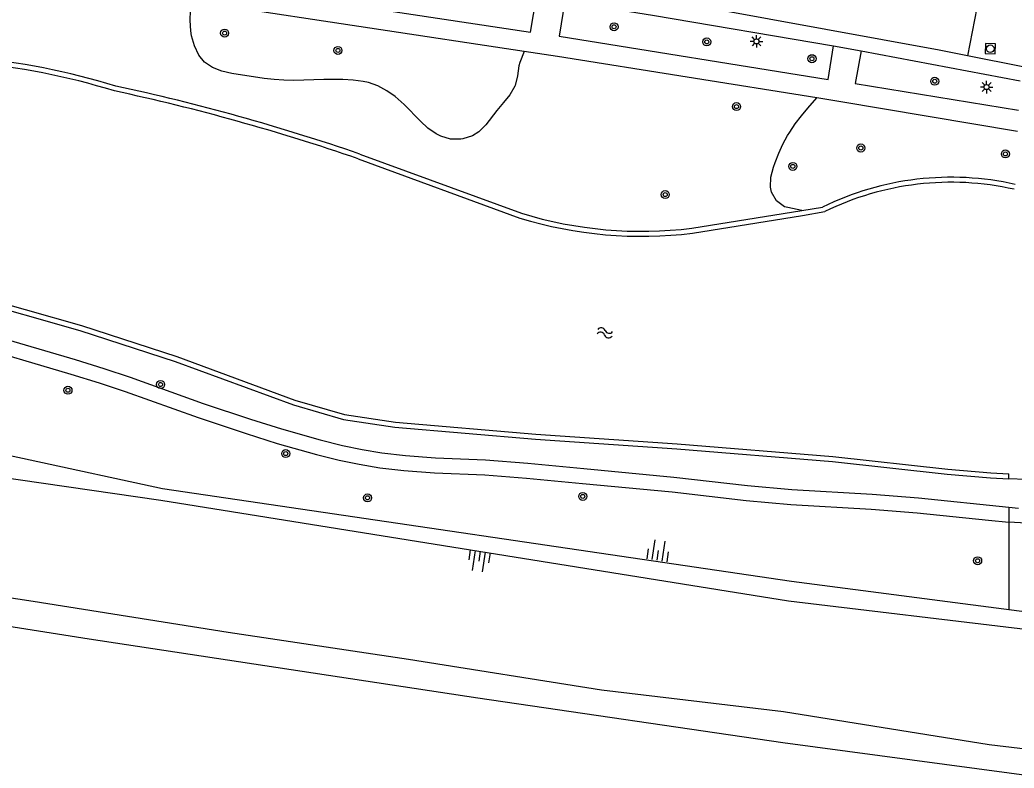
# Model space of a CAD drawing. Extents: x 132994 to 136000, y 393499 to 395512.
# Drawn here: x 134346.2 to 134445.2, y 394094.9 to 394169.4 of the extents above; entities that cross this region are included whole.
import ezdxf

# ---------------------------------------------------------------- set-up
doc = ezdxf.new("R2010")
doc.units = 0
for name, color, linetype in [('gg-knt-BGT kruinlijn', 7, 'Continuous'), ('gg-knt-onverhard', 7, 'Continuous'), ('gg-knt-verharding', 7, 'Continuous'), ('gg-knt-verharding nz', 7, 'Continuous'), ('gg-kntw-bovenkant insteek waterloop', 7, 'Continuous'), ('gg-kntw-waterlijn', 7, 'Continuous'), ('gt-grn-groengrens', 7, 'Continuous'), ('gt-grn-groenlijn', 7, 'Continuous'), ('gt-grn-weggrens', 7, 'Continuous'), ('gt-symb-boom', 7, 'Continuous'), ('gt-symb-lichtmast', 7, 'Continuous'), ('gt-symb-rioolschacht', 7, 'Continuous'), ('gt-symb-talud symbool', 7, 'Continuous'), ('gt-symb-watersymbool', 7, 'Continuous'), ('gx-grn-maaiveld', 7, 'Continuous')]:
    doc.layers.add(name, color=color, linetype=linetype)

# ---------------------------------------------------------------- blocks, each defined once
blk = doc.blocks.new('gt0-BOOM')
at = {"layer": 'gt-symb-boom'}
for radius in [0.4, 0.2]:
    blk.add_circle((0, 0), radius, dxfattribs=at)
blk = doc.blocks.new('gt0-LMAST')
at = {"layer": 'gt-symb-lichtmast'}
for p, q in [((-0.182, 0.173), (-0.447, 0.438)), ((-0.005, 0.246), (-0.005, 0.621)), ((0.172, 0.173), (0.437, 0.438)), ((-0.255, -0.004), (-0.63, -0.004)), ((-0.182, -0.181), (-0.447, -0.446)), ((-0.005, -0.254), (-0.005, -0.629)), ((0.437, -0.446), (0.172, -0.181)), ((0.245, -0.004), (0.62, -0.004))]:
    blk.add_line(p, q, dxfattribs=at)
blk.add_circle((-0.005, -0.004), 0.25, dxfattribs=at)
blk = doc.blocks.new('gt0-RS')
at = {"layer": 'gt-symb-rioolschacht'}
blk.add_lwpolyline([(-0.5, -0.5), (0.5, -0.5), (0.5, 0.5), (-0.5, 0.5)], close=True, dxfattribs=at)
blk.add_circle((0, 0), 0.375, dxfattribs=at)
blk = doc.blocks.new('gt0-TALUD_1')
at = {"layer": 'gt-symb-talud symbool'}
for p, q in [((-1, -1), (-1, 0)), ((-0.5, -2), (-0.5, 0)), ((0, -1), (0, 0)), ((0.5, -2), (0.5, 0)), ((1, -1), (1, 0))]:
    blk.add_line(p, q, dxfattribs=at)
blk = doc.blocks.new('gt0-WA')
at = {"layer": 'gt-symb-watersymbool'}
for centre, start, end in [((-0.323, 0.022), 28.07249, 151.92751), ((0.427, 0.422), 208.07248, 331.92751), ((-0.323, -0.428), 28.07249, 151.92751), ((0.427, -0.028), 208.07248, 331.92751)]:
    blk.add_arc(centre, 0.425, start, end, dxfattribs=at)

msp = doc.modelspace()

# ---------------------------------------------------------------- linework, layer by layer
at = {"layer": 'gg-knt-BGT kruinlijn'}
for points in [[(134037.355, 394172.873), (134043.737, 394171.935), (134124.063, 394160.819), (134173.516, 394151.879), (134226.491, 394146.388), (134278.516, 394135.558), (134320.833, 394131.304), (134360.409, 394122.751), (134423.058, 394113.512), (134518.322, 394101.093), (134572.711, 394097.468)], [(134518.231, 394100.097), (134422.739, 394111.538), (134360.228, 394121.564), (134320.327, 394127.337), (134278.389, 394134.768), (134272.727, 394135.626)]]:
    msp.add_lwpolyline(points, dxfattribs=at)
at = {"layer": 'gg-knt-onverhard'}
for points in [[(134341.141, 394138.696), (134351.695, 394135.594), (134354.563, 394134.716), (134357.186, 394133.832), (134364.437, 394131.229), (134369.181, 394129.651), (134372.26, 394128.684), (134376.107, 394127.585), (134378.312, 394127.048), (134380.273, 394126.643)], [(134380.273, 394126.643), (134382.248, 394126.31), (134384.591, 394126.022), (134387.583, 394125.816), (134392.581, 394125.608), (134396.789, 394125.287), (134402.361, 394124.727), (134411.323, 394123.894), (134418.678, 394123.05), (134423.081, 394122.641), (134431.07, 394122.196), (134435.706, 394121.833), (134444.681, 394120.88)], [(134444.681, 394120.88), (134445.669, 394120.775)]]:
    msp.add_lwpolyline(points, dxfattribs=at)
at = {"layer": 'gg-knt-verharding'}
for p, q in [((134427.23, 394166.864), (134429.995, 394166.348)), ((134429.995, 394166.348), (134445.804, 394163.357))]:
    msp.add_line(p, q, dxfattribs=at)
for points in [[(134366.727, 394173.795), (134366.967, 394173.764), (134366.825, 394172.785), (134397.049, 394168.22), (134397.643, 394171.773)], [(134396.408, 394166.283), (134365.68, 394170.949), (134363.254, 394171.225)], [(134400.477, 394171.312), (134399.909, 394167.812), (134426.689, 394163.489), (134427.23, 394166.864)], [(134400.477, 394171.312), (134409.203, 394169.893), (134427.23, 394166.864)], [(134425.56, 394161.663), (134399.726, 394165.779), (134396.408, 394166.283)], [(134429.995, 394166.348), (134429.374, 394163.095), (134445.658, 394160.444)], [(134445.548, 394158.334), (134427.757, 394161.313), (134425.56, 394161.663)]]:
    msp.add_lwpolyline(points, dxfattribs=at)
at = {"layer": 'gg-knt-verharding nz'}
for points in [[(134440.56, 394165.864), (134437.75, 394166.425), (134415.166, 394170.539), (134401.059, 394172.629)], [(134454.788, 394163.051), (134451.414, 394163.696), (134440.56, 394165.864)]]:
    msp.add_lwpolyline(points, dxfattribs=at)
at = {"layer": 'gg-kntw-bovenkant insteek waterloop'}
for p, q in [((134380.06, 394156.07), (134396.153, 394150.169)), ((134413.11, 394148.68), (134424.058, 394150.454)), ((134424.058, 394150.454), (134426.144, 394150.792))]:
    msp.add_line(p, q, dxfattribs=at)
for points in [[(134297.994, 394143.504), (134302.313, 394143.955), (134305.6, 394144.476), (134309.288, 394144.815), (134312.925, 394145.25), (134315.387, 394145.393), (134320.574, 394145.295), (134323.298, 394145.054), (134325.83, 394144.657), (134328.905, 394144.281), (134332.928, 394143.645), (134337.06, 394142.717), (134340.95, 394141.681), (134352.177, 394138.507), (134361.674, 394135.415), (134373.439, 394131.076), (134378.43, 394129.638), (134383.545, 394128.847), (134397.559, 394127.655), (134411.613, 394126.712), (134427.113, 394125.428), (134438.562, 394124.187), (134442.871, 394123.809), (134444.682, 394123.725)], [(134446.382, 394123.647), (134444.682, 394123.725)]]:
    msp.add_lwpolyline(points, dxfattribs=at)
for centre, radius, start, end in [((134334.972, 394095.265), 70.702, 72.91919, 96.92341), ((134310.883, 393954.864), 212.766, 71.0264, 77.82966), ((134438.937, 394124.706), 29.054, 77.29685, 116.12456), ((134408.137, 394189.34), 40.963, 252.98973, 276.97369)]:
    msp.add_arc(centre, radius, start, end, dxfattribs=at)
at = {"layer": 'gg-kntw-waterlijn'}
msp.add_line((134379.893, 394155.599), (134395.994, 394149.695), dxfattribs=at)
for points in [[(134413.18, 394148.185), (134424.138, 394149.96), (134426.364, 394150.343)], [(134297.98, 394144.005), (134302.248, 394144.451), (134305.538, 394144.972), (134309.235, 394145.312), (134312.881, 394145.748), (134315.377, 394145.893), (134320.601, 394145.795), (134323.359, 394145.551), (134325.899, 394145.152), (134328.974, 394144.776), (134333.022, 394144.136), (134337.179, 394143.203), (134341.082, 394142.163), (134352.322, 394138.985), (134361.838, 394135.887), (134373.595, 394131.551), (134378.538, 394130.127), (134383.604, 394129.344), (134397.597, 394128.154), (134411.65, 394127.211), (134427.161, 394125.926), (134438.611, 394124.685), (134442.904, 394124.308), (134444.705, 394124.224)]]:
    msp.add_lwpolyline(points, dxfattribs=at)
for centre, radius, start, end in [((134334.972, 394095.258), 70.208, 72.90329, 96.90013), ((134310.849, 393954.744), 212.391, 71.02965, 77.83331), ((134438.937, 394124.704), 28.556, 77.29771, 116.12267), ((134408.136, 394189.33), 41.453, 252.96818, 276.98934)]:
    msp.add_arc(centre, radius, start, end, dxfattribs=at)
at = {"layer": 'gt-grn-groengrens'}
for p, q in [((134424.058, 394150.454), (134422.691, 394150.739)), ((134444.682, 394123.725), (134444.705, 394124.224)), ((134444.681, 394120.88), (134444.681, 394119.389))]:
    msp.add_line(p, q, dxfattribs=at)
for points in [[(134396.408, 394166.283), (134395.978, 394165.199), (134395.901, 394164.874), (134395.746, 394163.874), (134395.522, 394162.911), (134395.492, 394162.832), (134395.008, 394161.986), (134394.365, 394161.205), (134393.692, 394160.424), (134392.598, 394158.977), (134391.897, 394158.285), (134391.259, 394157.893), (134390.295, 394157.582), (134390.098, 394157.554), (134389.084, 394157.571), (134388.114, 394157.843), (134387.644, 394158.079), (134386.826, 394158.659), (134386.082, 394159.345), (134384.464, 394161.005), (134383.561, 394161.803), (134382.734, 394162.382), (134381.843, 394162.855), (134380.9, 394163.194), (134380.37, 394163.316), (134379.377, 394163.443), (134378.372, 394163.492), (134377.459, 394163.509), (134376.46, 394163.505), (134373.495, 394163.41), (134372.5, 394163.417), (134371.52, 394163.485), (134370.539, 394163.602), (134367.319, 394164.101), (134366.306, 394164.333), (134365.376, 394164.69), (134364.583, 394165.235), (134364.018, 394165.932), (134363.573, 394166.852), (134363.298, 394167.851), (134363.22, 394168.358), (134363.16, 394169.361), (134363.189, 394170.358)], [(134422.691, 394150.739), (134422.342, 394150.812), (134421.567, 394151.4), (134421.052, 394152.29), (134420.95, 394152.76), (134420.996, 394153.763), (134421.254, 394154.764), (134421.405, 394155.218), (134421.767, 394156.162), (134422.186, 394157.065), (134422.663, 394157.929), (134422.865, 394158.255), (134423.424, 394159.074), (134424.029, 394159.867), (134424.669, 394160.64), (134425.56, 394161.663)], [(134340.728, 394137.254), (134351.264, 394134.157), (134354.104, 394133.288), (134356.693, 394132.415), (134363.947, 394129.811), (134368.72, 394128.224), (134371.829, 394127.247), (134375.723, 394126.135), (134377.983, 394125.584), (134379.997, 394125.168), (134382.032, 394124.825), (134384.448, 394124.528), (134387.5, 394124.318), (134392.493, 394124.11), (134396.657, 394123.793), (134402.217, 394123.234), (134411.168, 394122.402), (134418.523, 394121.558), (134422.97, 394121.145), (134430.97, 394120.699), (134435.568, 394120.339), (134442.651, 394119.587), (134444.681, 394119.389)], [(134595.318, 394103.603), (134590.236, 394102.916), (134585.037, 394102.591), (134579.512, 394102.916), (134573.176, 394104.054), (134564.727, 394105.841), (134559.69, 394106.328), (134553.678, 394106.003), (134543.767, 394105.354), (134536.618, 394105.191), (134524.594, 394106.491), (134512.733, 394108.441), (134503.309, 394111.203), (134490.473, 394114.94), (134478.125, 394119.164), (134474.063, 394119.977), (134463.664, 394120.302), (134457.49, 394119.814), (134448.716, 394119.164), (134444.681, 394119.389)]]:
    msp.add_lwpolyline(points, dxfattribs=at)
at = {"layer": 'gt-grn-groenlijn'}
msp.add_line((134444.681, 394119.389), (134444.679, 394110.693), dxfattribs=at)
at = {"layer": 'gt-grn-weggrens'}
msp.add_line((134441.514, 394170.637), (134440.56, 394165.864), dxfattribs=at)
at = {"layer": 'gx-grn-maaiveld'}
for points in [[(134198.095, 394135.613), (134206.384, 394134.157), (134217.051, 394132.34), (134229.726, 394130.285), (134244.448, 394127.725), (134259.102, 394125.204), (134271.348, 394122.812), (134283.502, 394121.036), (134297.4, 394119.193), (134332.401, 394113.833), (134347.534, 394111.532), (134366.956, 394108.448), (134384.911, 394105.762), (134404.131, 394102.687), (134422.258, 394100.537), (134442.731, 394097.24), (134460.228, 394095.151), (134481.515, 394092.482), (134500.145, 394090.015), (134538.022, 394086.728), (134562.348, 394084.822), (134578.014, 394083.913)], [(134577.867, 394081.209), (134575.229, 394081.336), (134553.835, 394082.912), (134529.258, 394084.88), (134504.573, 394087.26), (134482.566, 394089.688), (134451.174, 394093.53), (134422.183, 394097.427), (134391.804, 394101.874), (134353.096, 394107.745), (134317.738, 394113.331), (134286.78, 394118.262), (134249.205, 394124.348), (134219.159, 394129.148), (134197.959, 394132.557)]]:
    msp.add_lwpolyline(points, dxfattribs=at)

# ---------------------------------------------------------------- block references
at = {"layer": 'gt-symb-boom'}
for p in [(134405.371, 394168.752), (134366.587, 394168.118), (134414.607, 394167.246), (134377.873, 394166.393), (134425.085, 394165.573), (134437.313, 394163.326), (134417.568, 394160.796), (134429.949, 394156.674), (134444.351, 394156.082), (134423.179, 394154.841), (134410.467, 394152.029), (134360.207, 394133.112), (134350.986, 394132.536), (134372.673, 394126.228), (134402.257, 394121.965), (134380.818, 394121.819), (134441.584, 394115.551)]:
    msp.add_blockref('gt0-BOOM', p, dxfattribs=at)
at = {"layer": 'gt-symb-lichtmast'}
for p in [(134419.558, 394167.302), (134442.484, 394162.746)]:
    msp.add_blockref('gt0-LMAST', p, dxfattribs=at)
at = {"layer": 'gt-symb-rioolschacht', "rotation": -92.17836882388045}
msp.add_blockref('gt0-RS', (134442.842, 394166.567), dxfattribs=at)
at = {"layer": 'gt-symb-talud symbool'}
for p, xscale, yscale, rotation in [((134409.625, 394115.594), 1.0001609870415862, 1.0001609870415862, 171.43241009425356), ((134392.076, 394116.493), 0.9997764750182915, 0.9997764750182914, -8.802804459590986)]:
    msp.add_blockref('gt0-TALUD_1', p, dxfattribs=dict(at, xscale=xscale, yscale=yscale, rotation=rotation))
at = {"layer": 'gt-symb-watersymbool', "rotation": -7.992313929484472}
msp.add_blockref('gt0-WA', (134404.407, 394138.275), dxfattribs=at)

doc.saveas('drawing.dxf')
